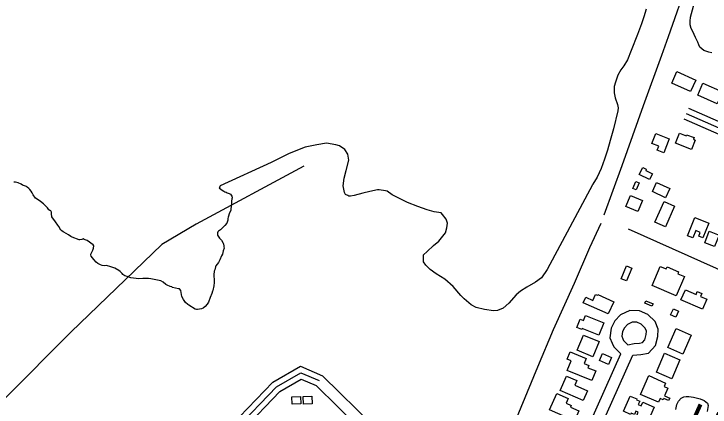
# Model space of a CAD drawing. Extents: x 3683613 to 3738215, y 469626 to 495384.
# Drawn here: x 3699931 to 3701733, y 485810 to 486827 of the extents above; entities that cross this region are included whole.
import ezdxf

# ---------------------------------------------------------------- set-up
doc = ezdxf.new("R2010")
doc.units = 0
for name, color, linetype in [('V-BLDG-OTLN', 7, 'Continuous'), ('V-RIVR-RANG-IDEN', 7, 'Continuous'), ('V-ROAD-CNTR', 7, 'Continuous'), ('V-SITE-VEGE', 7, 'Continuous'), ('V-TOPO-SHOR', 7, 'Continuous')]:
    doc.layers.add(name, color=color, linetype=linetype)

msp = doc.modelspace()

# ---------------------------------------------------------------- linework, layer by layer
at = {"layer": 'V-BLDG-OTLN'}
for points in [[(3701682.6, 486626.1), (3701633.9, 486648.3), (3701647.4, 486678.1), (3701696.2, 486655.9)], [(3701714.5, 486647.7), (3701764.9, 486625.8), (3701751.5, 486594.8), (3701701.1, 486616.7)], [(3701592.3, 486517.3), (3701627.2, 486503.7), (3701613.2, 486467.9), (3701596.3, 486474.5), (3701600.3, 486484.5), (3701582.3, 486491.5)], [(3701685.1, 486476.1), (3701643.3, 486492.6), (3701653.5, 486518.2), (3701671, 486511.3), (3701672.3, 486514.6), (3701691.6, 486506.9), (3701689.9, 486502.6), (3701694.8, 486500.6)], [(3701576.3, 486398.7), (3701549.7, 486411.8), (3701558.7, 486430), (3701568, 486425.4), (3701566.4, 486422.1), (3701583.6, 486413.6)], [(3701533.1, 486375.5), (3701540.8, 486393.5), (3701549.7, 486389.7), (3701542, 486371.7)], [(3701617.9, 486351.3), (3701583.6, 486367.4), (3701594.7, 486391.2), (3701629.1, 486375.2)], [(3701527.3, 486357), (3701558, 486344.2), (3701546.1, 486315.7), (3701515.4, 486328.5)], [(3701590.1, 486288.7), (3701613.9, 486342.2), (3701641.1, 486330.1), (3701617.3, 486276.6)], [(3701674.5, 486253.2), (3701693.5, 486300), (3701729.4, 486285.4), (3701714.1, 486247.7), (3701703.8, 486251.9), (3701707.8, 486261.9), (3701696.1, 486266.7), (3701688.4, 486247.6)], [(3701719.4, 486235.1), (3701731.1, 486265), (3701756.5, 486255), (3701744.8, 486225.1)], [(3701502.6, 486142), (3701516.7, 486175.5), (3701530.6, 486169.7), (3701516.4, 486136.2)], [(3701582.9, 486124.3), (3701604.1, 486173.9), (3701619.8, 486167.2), (3701622.1, 486172.7), (3701651.6, 486160.2), (3701649.3, 486154.9), (3701666.6, 486147.5), (3701645.3, 486097.6)], [(3701483.8, 486082.4), (3701469.6, 486050.9), (3701404.8, 486080), (3701411.3, 486094.4), (3701429.9, 486086.1), (3701436.8, 486101.3), (3701441.5, 486099.2), (3701442.4, 486101)], [(3701713.1, 486063), (3701657.6, 486087.5), (3701669.1, 486113.6), (3701696.6, 486101.5), (3701699.8, 486108.8), (3701711.7, 486103.5), (3701708.5, 486096.4), (3701724.6, 486089.3)], [(3701566.6, 486085.2), (3701585.5, 486077.3), (3701582.7, 486070.6), (3701563.8, 486078.4)], [(3701630.9, 486048.8), (3701638.3, 486064.3), (3701651.5, 486058), (3701644.2, 486042.5)], [(3701458.2, 486028), (3701445.4, 485996), (3701402.2, 486013.2), (3701401.2, 486010.7), (3701388.4, 486015.8), (3701396.9, 486037.2), (3701405, 486033.9), (3701410.2, 486047.1)], [(3701623.9, 485963.9), (3701645.4, 486013.1), (3701684.2, 485996.2), (3701662.7, 485947)], [(3701445.9, 485979.2), (3701429.4, 485939.8), (3701388.7, 485956.8), (3701405.3, 485996.3)], [(3701427.4, 485878.4), (3701362.9, 485904.7), (3701373.2, 485929.9), (3701363.3, 485934), (3701370.9, 485952.8), (3701412.3, 485935.9), (3701407, 485923), (3701419.5, 485917.9), (3701417, 485911.8), (3701437.6, 485903.4)], [(3701470.2, 485919.9), (3701446.6, 485930.5), (3701454.6, 485948.4), (3701478.3, 485937.8)], [(3701615.2, 485949.5), (3701655.1, 485932.4), (3701633.9, 485882.9), (3701594, 485900)], [(3701404.8, 485827.2), (3701345.4, 485852.7), (3701361.4, 485890), (3701387.8, 485878.7), (3701382.6, 485866.6), (3701415.7, 485852.4)], [(3701552.7, 485842.8), (3701574.2, 485891.5), (3701618, 485872.2), (3701614, 485863.1), (3701623.8, 485858.8), (3701615.2, 485839.3), (3701628.8, 485833.3), (3701625.8, 485826.6), (3701613.4, 485832.1), (3701611.7, 485828.3), (3701603.6, 485831.9), (3701599.3, 485822.3)], [(3700650.4, 485836.2), (3700673.3, 485837.4), (3700674.2, 485818.7), (3700651.4, 485817.6)], [(3700680, 485837.2), (3700702.2, 485838.3), (3700703.2, 485818.6), (3700681, 485817.5)], [(3701381.7, 485774.5), (3701317.2, 485803.1), (3701336, 485845.5), (3701365.9, 485832.3), (3701360.3, 485819.7), (3701373.9, 485813.7), (3701372.1, 485809.5), (3701393.1, 485800.2)], [(3701587.9, 485809.4), (3701572.4, 485774.8), (3701543.3, 485787.8), (3701547.3, 485796.6), (3701541.2, 485799.4), (3701537.3, 485790.6), (3701528.4, 485794.6), (3701526.9, 485791.1), (3701508.8, 485799.2), (3701526.4, 485838.6), (3701543.7, 485830.9), (3701542.7, 485828.6), (3701550.8, 485824.9), (3701547.1, 485816.6), (3701554.6, 485813.3), (3701558.7, 485822.5)]]:
    msp.add_lwpolyline(points, close=True, dxfattribs=at)
at = {"layer": 'V-ROAD-CNTR'}
for points in [[(3702362, 486266.1), (3701671.8, 486568.9)], [(3702367.1, 486280.2), (3701677.9, 486582.6)], [(3702356.8, 486251.9), (3701665.8, 486555.1)], [(3702245.4, 485946.5), (3701521.9, 486270)], [(3701532.9, 485943.9), (3701554.1, 485945.6), (3701573.3, 485949.2), (3701591.4, 485969.1), (3701597.8, 485992.6), (3701598.8, 486011.4), (3701590.8, 486031.3), (3701572.2, 486049.3), (3701550.4, 486059.1), (3701525.5, 486059.7), (3701501.5, 486048.5), (3701486.2, 486032.8), (3701477.2, 486014.4), (3701474, 485989), (3701479.6, 485975.1)], [(3701520.5, 485971.2), (3701536.6, 485974.3), (3701550.2, 485975.4), (3701557.9, 485976.9), (3701564.4, 485983.9), (3701568, 485997.4), (3701568.5, 486006.4), (3701565.3, 486014.2), (3701555, 486024.1), (3701543.6, 486029.3), (3701531.8, 486029.5), (3701519.2, 486023.7), (3701511.1, 486015.3), (3701506.3, 486005.7), (3701504.8, 485993), (3701507.5, 485986.3)], [(3701479.6, 485975.1), (3701483.5, 485965.6), (3701501.7, 485947.6)], [(3701507.5, 485986.3), (3701509, 485982.5), (3701520.5, 485971.2)], [(3700550.9, 483871.1), (3700668.6, 484116.5), (3700774.8, 484349.6), (3700901.2, 484625.9), (3701023.2, 484899.5), (3701151.2, 485179), (3701311, 485520.8), (3701501.7, 485947.6)], [(3701340.6, 485513.7), (3701532.9, 485943.9)], [(3700493.5, 485762), (3700601.1, 485874.6), (3700673.1, 485915.6), (3700730.2, 485890.9), (3700863.5, 485759.8)], [(3700610.4, 485862.7), (3700674, 485898.9), (3700721.6, 485878.3)], [(3700523.4, 485749.9), (3700619.7, 485850.7), (3700674.9, 485882.1), (3700713.1, 485865.6), (3700825.3, 485755.3)], [(3700284.1, 485517.7), (3700417.7, 485657.8), (3700504.4, 485751.7), (3700610.4, 485862.7)]]:
    msp.add_lwpolyline(points, dxfattribs=at)
at = {"layer": 'V-SITE-VEGE'}
for points in [[(3701737.8, 486726.2), (3701729.7, 486727.8), (3701716.5, 486732), (3701706.5, 486740.7), (3701703.6, 486747), (3701701.3, 486754.1), (3701695.4, 486766.2), (3701688.6, 486781.8), (3701683.8, 486789.7), (3701681.2, 486799), (3701681.6, 486808.4), (3701682.3, 486818.6), (3701692.8, 486856.2)], [(3701568, 486839.1), (3701561.5, 486819.4), (3701555.6, 486801.7), (3701545.3, 486773.6), (3701528.8, 486732.2), (3701519, 486708), (3701510, 486692.8), (3701502, 486682.6), (3701494.3, 486668.5), (3701488.1, 486650.8), (3701484.6, 486639.3), (3701484.6, 486623.3), (3701487.8, 486609.9), (3701493.4, 486592.6), (3701494.9, 486584), (3701493.9, 486576.4), (3701483.3, 486529.8), (3701474.4, 486499.7), (3701467.8, 486474.7), (3701459.9, 486451.6), (3701451.3, 486426.9), (3701441, 486404.7), (3701429.7, 486386.6), (3701428.3, 486385), (3701311.8, 486165.8), (3701296.6, 486144.5), (3701281.3, 486133.1), (3701259, 486120.1), (3701242.3, 486110.1), (3701231.2, 486100.1), (3701211.8, 486078.8), (3701197.9, 486066), (3701182.5, 486060.1), (3701172.7, 486058.6), (3701148.8, 486062.5), (3701127.6, 486067.9), (3701114.9, 486074.7), (3701096.4, 486089.9), (3701087.9, 486098.2), (3701067.9, 486121.9), (3701046.6, 486141.2), (3701024, 486155), (3701008.4, 486166)], [(3701008.4, 486166), (3700997, 486177.1), (3700991.3, 486185.5), (3700991.1, 486198.1), (3700991, 486203.7), (3701000.7, 486212.3), (3701017.4, 486227.9), (3701031.3, 486239.4), (3701038.2, 486247.9), (3701047.9, 486260.7), (3701051.9, 486273.3), (3701053.1, 486286), (3701050.2, 486295.8), (3701040.2, 486308.3), (3701037.4, 486312.5), (3701019.1, 486315.1), (3701000.7, 486320.4), (3700976.7, 486328.6), (3700949.9, 486339.4), (3700910.3, 486358.6), (3700897.6, 486368.3), (3700893.3, 486369.6), (3700876.4, 486372.2), (3700872.2, 486372.1), (3700852.6, 486367.7), (3700834.4, 486363.2), (3700812, 486357.3), (3700802.2, 486355.8), (3700798, 486355.7), (3700795.2, 486357.1), (3700789.5, 486359.8), (3700786.6, 486365.4), (3700783.6, 486382.2), (3700786.2, 486401.9), (3700791.5, 486421.7), (3700798.2, 486448.4), (3700795.2, 486463.8), (3700788, 486476.4), (3700773.8, 486486), (3700764, 486488.7), (3700740, 486492.6), (3700714.8, 486488.1), (3700685.4, 486482.1), (3700643.5, 486466.1), (3700597.4, 486443), (3700465.1, 486382.3), (3700464.2, 486379.8), (3700462.7, 486376.7), (3700467.8, 486372.8), (3700474.9, 486368.4), (3700477.5, 486366.4), (3700480.5, 486365.5), (3700483, 486364.5), (3700488.1, 486362.1), (3700491.6, 486360.6), (3700494.8, 486355.7), (3700496.3, 486351.2), (3700495.4, 486348.6), (3700494.9, 486346.1), (3700494.5, 486344.1), (3700494.6, 486336.5), (3700494.6, 486334), (3700493.7, 486330.5), (3700492.3, 486321.4), (3700492.4, 486319.4), (3700488.5, 486309.8), (3700486.6, 486303.7), (3700486.1, 486301.2), (3700485.2, 486297.7), (3700484.8, 486293.1), (3700481.9, 486285.5), (3700477.5, 486279.4), (3700474, 486275.9), (3700466.1, 486268.7), (3700460.6, 486265.1), (3700459.2, 486263.5), (3700458.2, 486261), (3700458.3, 486255), (3700459.9, 486252.5), (3700461.4, 486249.5), (3700463.5, 486246.5), (3700468.1, 486241.6), (3700472.2, 486236.1), (3700473.2, 486234.1), (3700473.8, 486231.1), (3700474.4, 486227.1), (3700474.9, 486224.6), (3700475, 486221.1), (3700472.6, 486214), (3700471.2, 486205.4), (3700468.8, 486200.9), (3700464.4, 486191.2), (3700460.6, 486183.6), (3700453.7, 486175), (3700453.2, 486172.4), (3700451.3, 486165.4), (3700449.9, 486161.8), (3700449, 486152.2), (3700449.8, 486136.2), (3700449.4, 486132.6), (3700448.5, 486123.6)], [(3699953.8, 486384.4), (3699950.2, 486386.4), (3699942.6, 486389.8), (3699935.6, 486391.6), (3699931, 486392.1)], [(3700448.5, 486123.6), (3700446.2, 486111.5), (3700445.3, 486109.4), (3700443.3, 486103.4), (3700439.5, 486093.3), (3700434.7, 486081.6), (3700431.3, 486076), (3700426.3, 486069.9), (3700421.4, 486065.8), (3700416.4, 486063.7), (3700406.4, 486062), (3700403.8, 486062.5), (3700400.3, 486063.4), (3700384, 486073.2), (3700381.5, 486075.1), (3700375.4, 486080.6), (3700369.7, 486088.5), (3700366.1, 486096), (3700364.5, 486101), (3700363.9, 486106), (3700362.8, 486111.5), (3700359.7, 486115.5), (3700357.2, 486116), (3700342, 486119.7), (3700340, 486120.7), (3700335.4, 486122.1), (3700327.8, 486125), (3700324.3, 486127.4), (3700317.1, 486133.4), (3700311.1, 486136.3), (3700294.4, 486140), (3700285.3, 486141.8), (3700279.8, 486142.3), (3700264.7, 486142.5), (3700254.1, 486141.8), (3700247.6, 486142.2), (3700233.5, 486144.5), (3700224.4, 486147.8), (3700218.3, 486149.7), (3700213.2, 486153.2), (3700211.7, 486155.6), (3700206.6, 486160.6), (3700202.5, 486163.5), (3700192.3, 486168.9), (3700187.3, 486170.8), (3700179.2, 486173.7), (3700173.1, 486175.1), (3700169.6, 486176), (3700166.6, 486175), (3700159.5, 486175.9), (3700155.5, 486177.8), (3700148.4, 486181.7), (3700143.8, 486185.1), (3700137.6, 486191.6), (3700134.5, 486196), (3700131.5, 486200), (3700129.9, 486203.5), (3700130.4, 486205.5), (3700132.8, 486211.1), (3700135.2, 486216.2), (3700137.1, 486220.7), (3700138, 486226.8), (3700136.5, 486229.7), (3700120.7, 486241), (3700113.1, 486243.9), (3700110.1, 486244.9), (3700106.6, 486243.8), (3700102.1, 486242.7), (3700100, 486242.7), (3700081.8, 486249.4), (3700078.3, 486251.4), (3700072.2, 486255.3), (3700060.5, 486262.1), (3700058.5, 486263.1), (3700054.9, 486266), (3700052.8, 486268), (3700047.2, 486277), (3700044.6, 486280.4), (3700038.9, 486288.9), (3700029.6, 486302.3), (3700028.5, 486309.8), (3700028.4, 486313.8), (3700026.8, 486317.8), (3700024.3, 486318.8), (3700021.8, 486320.3), (3700018.2, 486325.2), (3700007.4, 486335.6), (3700000.3, 486341.5), (3699991.6, 486347.4), (3699987.1, 486350.8), (3699985.5, 486352.8), (3699982.9, 486356.8), (3699981.4, 486358.8), (3699978.3, 486364.2), (3699975.7, 486368.2), (3699972.1, 486373.2), (3699969.5, 486375.7), (3699965.4, 486379.1), (3699963.4, 486380.6), (3699958.8, 486382.5), (3699953.8, 486384.4)], [(3701644.2, 485804), (3701647.1, 485816.6), (3701650.9, 485825.1), (3701658.4, 485833.3), (3701664.8, 485836.7), (3701671.2, 485837.7), (3701678.2, 485837.2), (3701690.3, 485835.7), (3701707.1, 485830.9), (3701718.1, 485827.1), (3701726.3, 485819.9), (3701728.1, 485813.8), (3701725.8, 485798.6)]]:
    msp.add_lwpolyline(points, dxfattribs=at)
at = {"layer": 'V-TOPO-SHOR'}
for points in [[(3701459.2, 486307.7), (3701505.1, 486434.6), (3701560.8, 486590.1), (3701608.3, 486720.1), (3701625.3, 486768.2), (3701676.4, 486914)], [(3700681.6, 486433.3), (3700403.1, 486283.1), (3700313.6, 486230.3), (3700078.7, 486004), (3699909.2, 485833.6)], [(3701227.5, 485769.8), (3701286.8, 485914.1), (3701327.8, 486011), (3701381.8, 486130.5), (3701421.4, 486222.5), (3701451, 486285.7)]]:
    msp.add_lwpolyline(points, dxfattribs=at)

# ---------------------------------------------------------------- texts
at = {"layer": 'V-RIVR-RANG-IDEN'}
msp.add_text('U-060', height=83, rotation=335.7733, dxfattribs=at).set_placement((3701661.6, 485746.8))

doc.saveas('drawing.dxf')
